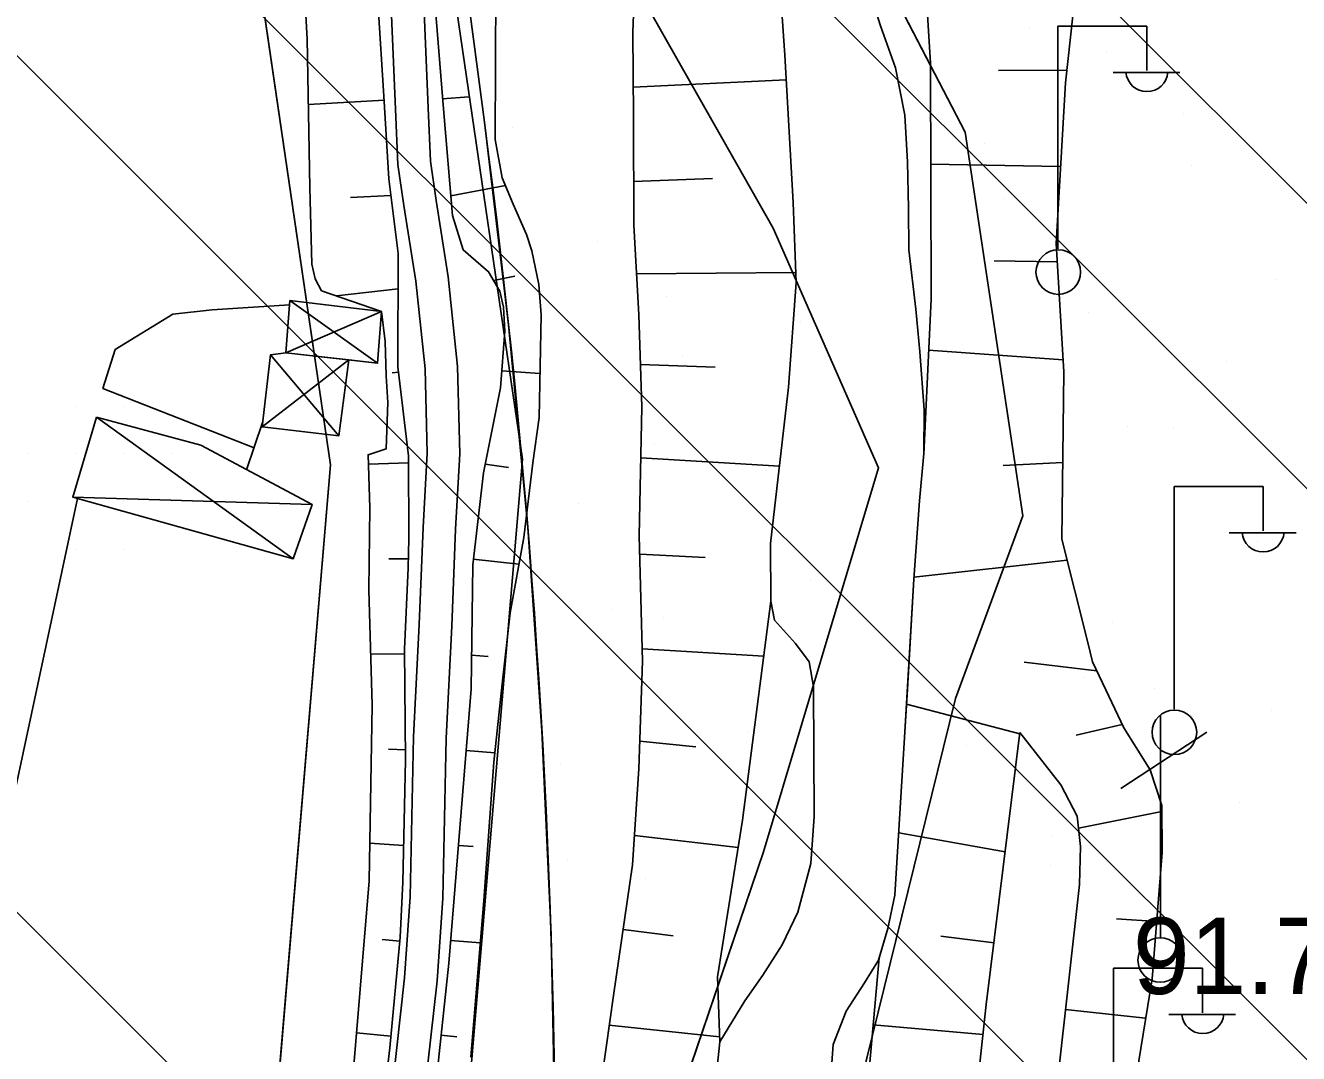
# Model space of a CAD drawing. Extents: x 417995 to 421451, y 4454518 to 4458015.
# Drawn here: x 421128.1 to 421228.2, y 4455632.9 to 4455713.8 of the extents above; entities that cross this region are included whole.
import ezdxf

# ---------------------------------------------------------------- set-up
doc = ezdxf.new("R2010")
doc.units = 0
for name, color, linetype in [('ADAKENARI', 7, 'Continuous'), ('B_Sundurma', 7, 'Continuous'), ('Default', 7, 'Continuous'), ('Hid_Dere_Sulu_Yat_Gen', 7, 'Continuous'), ('PL_AYA_PARK_DINLENME', 7, 'Continuous'), ('PL_T_GUNUBIRLIK', 7, 'Continuous'), ('PL_TA_K_DERE', 7, 'Continuous'), ('S_Elektrik_Diregi', 7, 'Continuous'), ('S_Telefon_Diregi', 7, 'Continuous'), ('Sev_Sevalti', 7, 'Continuous'), ('Sev_Sevustu', 7, 'Continuous'), ('Sev_Tarama', 7, 'Continuous'), ('Sinir_Cit_bir_taraf', 7, 'Continuous'), ('Sinir_itirazli_Mulkiyet', 7, 'Continuous'), ('SN_TR_SIVILASMA', 7, 'Continuous'), ('TR_PARKALANI', 7, 'Continuous'), ('TRFAT_GUNUBİRLİK', 7, 'Continuous'), ('Y_Kot_Noktasi', 7, 'Continuous'), ('Yol_Toprak_Duz', 7, 'Continuous'), ('Yol_Toprak_Kesik', 7, 'Continuous')]:
    doc.layers.add(name, color=color, linetype=linetype)

# ---------------------------------------------------------------- blocks, each defined once
blk = doc.blocks.new('POINT_DISPLAY')
at = {"layer": 'Default'}
blk.add_line((0, 0), (0, 0), dxfattribs=at)

msp = doc.modelspace()

# ---------------------------------------------------------------- linework, layer by layer
at = {"layer": 'ADAKENARI'}
for p, q in [((421167.19, 4455679.67), (421148.54, 4455806.98)), ((421152.1, 4455679.21), (421133.7, 4455804.79)), ((421192.17, 4455724.25), (421201.98, 4455705.38)), ((421186.88, 4455697.83), (421174.05, 4455720.47)), ((421201.98, 4455705.38), (421206.51, 4455675.19)), ((421195.18, 4455678.97), (421186.88, 4455697.83)), ((421158.19, 4455573.05), (421167.19, 4455679.67)), ((421144.29, 4455586.77), (421152.1, 4455679.21)), ((421186.13, 4455648.78), (421195.18, 4455678.97)), ((421206.51, 4455675.19), (421201.22, 4455660.85)), ((421201.22, 4455660.85), (421187.64, 4455605.76)), ((421172.54, 4455608.78), (421186.13, 4455648.78))]:
    msp.add_line(p, q, dxfattribs=at)
msp.add_arc((420521.66, 4455621.29), 648.11, 352.89129, 7.52382, dxfattribs=at)
at = {"layer": 'B_Sundurma'}
for p, q in [((421148.91, 4455692.13), (421155.79, 4455687.21)), ((421156.1, 4455691.28), (421148.58, 4455688.03)), ((421153.53, 4455687.46), (421146.72, 4455682.19)), ((421152.74, 4455681.48), (421147.37, 4455687.85)), ((421133.71, 4455682.95), (421149.17, 4455671.83)), ((421150.66, 4455676.08), (421131.84, 4455676.67))]:
    msp.add_line(p, q, dxfattribs=at)
for points in [[(421148.91, 4455692.13), (421156.1, 4455691.28), (421155.79, 4455687.21), (421148.58, 4455688.03)], [(421153.53, 4455687.46), (421148.58, 4455688.03), (421148.91, 4455692.13), (421156.1, 4455691.28), (421155.79, 4455687.21)], [(421153.53, 4455687.46), (421152.74, 4455681.48), (421146.72, 4455682.19), (421147.37, 4455687.85), (421148.58, 4455688.03)], [(421153.53, 4455687.46), (421152.74, 4455681.48), (421146.72, 4455682.19), (421147.37, 4455687.85), (421148.58, 4455688.03)], [(421133.71, 4455682.95), (421141.91, 4455680.75), (421150.66, 4455676.08), (421149.17, 4455671.83), (421131.84, 4455676.67)], [(421133.71, 4455682.95), (421141.91, 4455680.75), (421150.66, 4455676.08), (421149.17, 4455671.83), (421131.84, 4455676.67)]]:
    msp.add_lwpolyline(points, close=True, dxfattribs=at)
at = {"layer": 'Hid_Dere_Sulu_Yat_Gen'}
for points in [[(421182.23, 4455629.31), (421182.7, 4455633.85), (421184.67, 4455637.07), (421186.08, 4455639.09), (421187.61, 4455641.46), (421188.83, 4455644.03), (421189.86, 4455647.87), (421190.12, 4455651.55), (421190.06, 4455661.76), (421189.71, 4455663.72), (421188.64, 4455665.17), (421187, 4455667.01), (421186.7, 4455668.48), (421186.68, 4455673.03), (421188.1, 4455685.32), (421188.71, 4455693.54), (421188.45, 4455699.84), (421187.81, 4455711.42), (421186.67, 4455727.8)], [(421191.45, 4455631.46), (421191.6, 4455633.62), (421192.64, 4455636.25), (421194.08, 4455638.48), (421195.18, 4455640.27), (421195.9, 4455642.74), (421196.46, 4455645.38), (421197.21, 4455657.78), (421197.94, 4455670.21), (421198.4, 4455676.39), (421198.74, 4455680.1), (421198.77, 4455683.53), (421198.43, 4455688.09), (421198.1, 4455691.46), (421197.56, 4455696.13), (421197.52, 4455699.36), (421197.46, 4455703.05), (421197.23, 4455706.71), (421196.5, 4455710.43), (421195.34, 4455713.73), (421194.46, 4455716.51)]]:
    msp.add_lwpolyline(points, dxfattribs=at)
at = {"layer": 'PL_AYA_PARK_DINLENME'}
for points in [[(421180.89, 4455533.26), (421185.37, 4455543.12), (421189.15, 4455562.75), (421185.37, 4455581.61), (421187.64, 4455605.76), (421201.22, 4455660.85), (421206.51, 4455675.19), (421201.98, 4455705.38), (421192.17, 4455724.25), (421183.86, 4455734.81), (421185.37, 4455754.43), (421195.18, 4455786.88), (421198.96, 4455811.79), (421197.45, 4455846.5), (421189.15, 4455863.11), (421172.54, 4455895.56), (421163.49, 4455946.88), (421152.17, 4455978.57), (421123.49, 4456035.93)], [(421128.16, 4456002.78), (421151.46, 4455956.18), (421161.71, 4455898.39), (421179.42, 4455840.61), (421181.6, 4455782.36), (421174.05, 4455744.62), (421174.05, 4455720.47), (421186.88, 4455697.83), (421195.18, 4455678.97), (421186.13, 4455648.78), (421172.54, 4455608.78), (421170.28, 4455589.91), (421180.09, 4455564.26), (421178.58, 4455549.16), (421174.81, 4455545.39), (421170.82, 4455538.15)], [(421163.36, 4455530.38), (421165.41, 4455546.27), (421167.07, 4455562.22), (421168.33, 4455578.2), (421169.2, 4455594.2), (421169.67, 4455610.22), (421169.75, 4455626.25), (421169.43, 4455642.27), (421168.71, 4455658.29), (421167.6, 4455674.28), (421166.09, 4455690.23), (421164.19, 4455706.15), (421157.68, 4455755.43)]]:
    msp.add_lwpolyline(points, dxfattribs=at)
at = {"layer": 'PL_T_GUNUBIRLIK'}
msp.add_lwpolyline([(421067.57, 4456024.2), (421099.86, 4455958.61), (421115.11, 4455906.97), (421126.3, 4455854.38), (421133.7, 4455804.79), (421152.1, 4455679.21), (421144.29, 4455586.77), (421139.27, 4455582.57), (421022.63, 4455660.74)], dxfattribs=at)
at = {"layer": 'PL_TA_K_DERE'}
for points in [[(421180.98, 4455533.46), (421185.37, 4455543.12), (421189.15, 4455562.75), (421185.37, 4455581.61), (421187.64, 4455605.76), (421201.22, 4455660.85), (421206.51, 4455675.19), (421201.98, 4455705.38), (421192.17, 4455724.25), (421183.86, 4455734.81), (421185.37, 4455754.43), (421195.18, 4455786.88), (421198.96, 4455811.79), (421197.45, 4455846.5), (421189.15, 4455863.11), (421172.54, 4455895.56), (421163.49, 4455946.88), (421152.17, 4455978.57), (421123.49, 4456035.93)], [(421128.16, 4456002.78), (421151.46, 4455956.18), (421161.71, 4455898.39), (421179.42, 4455840.61), (421181.6, 4455782.36), (421174.05, 4455744.62), (421174.05, 4455720.47), (421186.88, 4455697.83), (421195.18, 4455678.97), (421186.13, 4455648.78), (421172.54, 4455608.78), (421170.28, 4455589.91), (421180.09, 4455564.26), (421178.58, 4455549.16), (421174.81, 4455545.39), (421170.94, 4455538.38)]]:
    msp.add_lwpolyline(points, dxfattribs=at)
at = {"layer": 'S_Elektrik_Diregi'}
for p, q in [((421209.27, 4455696.21), (421209.27, 4455713.71)), ((421209.27, 4455713.71), (421216.27, 4455713.71)), ((421216.27, 4455710.21), (421216.27, 4455713.71)), ((421213.61, 4455710.07), (421218.86, 4455710.07)), ((421218.4, 4455660.01), (421218.4, 4455677.51)), ((421218.4, 4455677.51), (421225.4, 4455677.51)), ((421225.4, 4455674.01), (421225.4, 4455677.51)), ((421222.74, 4455673.87), (421227.99, 4455673.87)), ((421213.65, 4455622.13), (421213.65, 4455639.63)), ((421213.65, 4455639.63), (421220.65, 4455639.63)), ((421220.65, 4455636.13), (421220.65, 4455639.63)), ((421217.99, 4455635.99), (421223.24, 4455635.99))]:
    msp.add_line(p, q, dxfattribs=at)
for centre in [(421209.3, 4455694.37), (421218.43, 4455658.18)]:
    msp.add_circle(centre, 1.75, dxfattribs=at)
for centre in [(421216.27, 4455710.22), (421225.4, 4455674.02), (421220.66, 4455636.15)]:
    msp.add_arc(centre, 1.66, 184.8384, 355.1464, dxfattribs=at)
at = {"layer": 'S_Telefon_Diregi'}
for p, q in [((421217.34, 4455642.02), (421217.34, 4455659.52)), ((421214.23, 4455653.75), (421220.98, 4455658.19))]:
    msp.add_line(p, q, dxfattribs=at)
msp.add_circle((421217.31, 4455640.27), 1.75, dxfattribs=at)
at = {"layer": 'Sev_Sevalti'}
for points in [[(421155.9, 4455498.92), (421164.43, 4455518.65), (421168.35, 4455530.08), (421172.17, 4455542.55), (421173.94, 4455552.21), (421175.08, 4455558.16), (421174.57, 4455562.74), (421174.79, 4455566.5), (421174.99, 4455572.56), (421176.44, 4455582.55), (421177.71, 4455598.65), (421179.51, 4455613.23), (421182.23, 4455629.31), (421182.7, 4455633.85), (421182.51, 4455638.94), (421184.49, 4455651.26), (421186.7, 4455668.48), (421186.68, 4455673.03), (421188.1, 4455685.32), (421188.71, 4455693.54), (421188.45, 4455699.84), (421187.81, 4455711.42), (421186.67, 4455727.8)], [(421149.8, 4455721.2), (421150.25, 4455712.7), (421150.48, 4455701.02), (421150.62, 4455695), (421150.88, 4455693.83), (421151.39, 4455692.9), (421156.1, 4455691.28), (421156.4, 4455688.9), (421156.46, 4455686.2), (421156.61, 4455684.12), (421156.48, 4455680.48), (421155.05, 4455680), (421155.18, 4455675.83), (421155.12, 4455669.37), (421155.37, 4455660.3), (421155.14, 4455646.5), (421153.03, 4455621.25)], [(421198.71, 4455719.86), (421198.72, 4455719.72), (421199.25, 4455710.81), (421199.3, 4455692.23), (421198.74, 4455680.06)], [(421163.12, 4455632.63), (421164.16, 4455644.95), (421164.94, 4455655.84), (421165.58, 4455662), (421166.23, 4455667.58), (421167.28, 4455673.49), (421168.01, 4455679.36), (421168.49, 4455682.94), (421168.65, 4455691), (421168.47, 4455693.39), (421167.93, 4455696.05), (421167.5, 4455697.32), (421166.46, 4455699.71), (421165.6, 4455701.77), (421165.05, 4455704.79), (421165.1, 4455716.77)], [(421198.75, 4455680.16), (421198.74, 4455680.1), (421198.4, 4455676.39), (421197.94, 4455670.21), (421197.44, 4455661.56)], [(421197.44, 4455661.56), (421197.21, 4455657.78), (421196.46, 4455645.38), (421195.9, 4455642.74), (421195.22, 4455640.44), (421193.05, 4455616.02)], [(421206.29, 4455658.17), (421209.5, 4455654.04), (421210.79, 4455651.58), (421211.06, 4455649.2), (421210.98, 4455646.21), (421209.27, 4455630.94), (421207.85, 4455619.26), (421205.93, 4455606.2), (421204.45, 4455600.25), (421203.11, 4455596.6), (421202.74, 4455594.54), (421202.56, 4455591.32), (421201.75, 4455584.55), (421199.45, 4455580.31), (421199.19, 4455574.04), (421198.22, 4455558.25), (421196.85, 4455543.41), (421196.43, 4455542.36), (421192.27, 4455539)]]:
    msp.add_lwpolyline(points, dxfattribs=at)
at = {"layer": 'Sev_Sevustu'}
for points in [[(421169.22, 4455568.95), (421168.87, 4455574.64), (421168.55, 4455580.64), (421168.59, 4455585.16), (421169.57, 4455595.21), (421170.45, 4455606.46), (421171.61, 4455617.53), (421172.9, 4455627.27), (421174.34, 4455637.48), (421175.83, 4455647.76), (421176.34, 4455655.3), (421176.63, 4455663.76), (421176.37, 4455673.64), (421176.58, 4455683.77), (421176.33, 4455691.04), (421175.93, 4455698.05), (421175.91, 4455706.61), (421175.86, 4455713.23), (421176.33, 4455725.61)], [(421211.62, 4455665.25), (421209.59, 4455673.36), (421209.75, 4455686.52), (421209.13, 4455696.62), (421209.86, 4455709.26), (421211.01, 4455719.82)], [(421160.19, 4455716.95), (421160.97, 4455707.2), (421161.69, 4455698.81), (421162.52, 4455696.12), (421164.52, 4455694.4), (421165.4, 4455692.86), (421165.7, 4455691.62), (421165.8, 4455689.72), (421165.45, 4455685.28), (421164.11, 4455678.58), (421163.27, 4455671.36), (421163.16, 4455661.56), (421161.4, 4455640.02), (421160.21, 4455628.96)], [(421155.85, 4455625.55), (421156.75, 4455633.37), (421157.56, 4455642.07), (421157.77, 4455646.39), (421157.98, 4455655.98), (421157.92, 4455664.71), (421158.2, 4455671.11), (421158.25, 4455673.41), (421158.23, 4455679.91), (421157.39, 4455686.91), (421157.42, 4455695.83), (421156.68, 4455701.69), (421156.29, 4455708.2), (421155.85, 4455715.22)], [(421213.04, 4455661.51), (421212, 4455663.71), (421211.62, 4455665.25)], [(421190.08, 4455526.79), (421188.14, 4455529.82), (421187.9, 4455532.1), (421195.53, 4455539.31), (421200.41, 4455544.35), (421201.17, 4455548.23), (421203.03, 4455560.63), (421205.23, 4455578.07), (421207.19, 4455588.35), (421210.83, 4455600.89), (421213.07, 4455613.92), (421214.73, 4455626.86), (421216.68, 4455638.79), (421217.46, 4455648.72), (421217.45, 4455652.42), (421216.52, 4455655.22), (421214.45, 4455658.54), (421213.04, 4455661.51)], [(421192.27, 4455539), (421192.69, 4455542.44), (421195.36, 4455563.19), (421195.74, 4455580.04), (421196.52, 4455598.79), (421198.79, 4455610.66), (421201.96, 4455621.23), (421203.64, 4455636.77), (421206.29, 4455658.17)]]:
    msp.add_lwpolyline(points, dxfattribs=at)
at = {"layer": 'Sev_Tarama'}
for p, q in [((421175.89, 4455708.9), (421187.92, 4455709.5)), ((421209.97, 4455710.24), (421204.61, 4455710.21)), ((421156.31, 4455707.89), (421150.36, 4455707.54)), ((421160.9, 4455707.99), (421162.98, 4455708.16)), ((421209.48, 4455702.67), (421199.27, 4455702.85)), ((421175.92, 4455701.48), (421182.13, 4455701.72)), ((421156.84, 4455700.38), (421153.67, 4455700.24)), ((421161.56, 4455700.37), (421165.85, 4455701.18)), ((421176.15, 4455694.23), (421188.67, 4455694.35)), ((421209.22, 4455695.18), (421204.25, 4455695.25)), ((421164.91, 4455693.72), (421166.59, 4455694.05)), ((421157.41, 4455693.05), (421152.56, 4455692.5)), ((421209.69, 4455687.46), (421199.11, 4455688.24)), ((421157.44, 4455686.49), (421156.95, 4455686.44)), ((421165.55, 4455686.6), (421168.56, 4455686.39)), ((421176.47, 4455687.1), (421182.33, 4455686.88)), ((421158.23, 4455679.37), (421155.07, 4455679.26)), ((421176.5, 4455679.77), (421187.38, 4455679.11)), ((421209.66, 4455679.39), (421204.96, 4455679.15)), ((421164.25, 4455679.27), (421166.09, 4455679.01)), ((421158.22, 4455671.83), (421156.68, 4455671.83)), ((421163.32, 4455671.79), (421166.91, 4455671.4)), ((421176.41, 4455672.18), (421181.55, 4455671.93)), ((421210, 4455671.71), (421197.95, 4455670.37)), ((421157.92, 4455664.32), (421155.26, 4455664.35)), ((421176.6, 4455664.75), (421186.15, 4455664.17)), ((421163.19, 4455664.25), (421164.5, 4455664.13)), ((421212.34, 4455663), (421206.63, 4455663.7)), ((421206.28, 4455658.07), (421197.37, 4455660.38)), ((421214.33, 4455658.78), (421210.72, 4455657.96)), ((421176.42, 4455657.48), (421180.8, 4455657.04)), ((421157.98, 4455656.79), (421156.65, 4455656.85)), ((421162.76, 4455656.75), (421165.02, 4455656.57)), ((421217.45, 4455651.96), (421210.89, 4455650.64)), ((421157.84, 4455649.27), (421155.19, 4455649.45)), ((421175.98, 4455650.07), (421184.15, 4455649.13)), ((421205.13, 4455648.78), (421196.76, 4455650.28)), ((421162.15, 4455649.27), (421163.31, 4455649.19)), ((421217.04, 4455643.29), (421213.87, 4455643.52)), ((421175.09, 4455642.66), (421179.02, 4455642.18)), ((421157.54, 4455641.75), (421156.15, 4455641.88)), ((421161.54, 4455641.8), (421163.88, 4455641.62)), ((421204.25, 4455641.63), (421200.07, 4455642.16)), ((421216.17, 4455635.69), (421209.88, 4455636.38)), ((421156.84, 4455634.28), (421154.14, 4455634.55)), ((421160.79, 4455634.35), (421162.02, 4455634.23)), ((421174.01, 4455635.15), (421182.68, 4455634.23)), ((421203.39, 4455634.41), (421194.76, 4455635.17))]:
    msp.add_line(p, q, dxfattribs=at)
at = {"layer": 'Sinir_Cit_bir_taraf'}
for points in [[(421146.09, 4455680.55), (421134.21, 4455685.22), (421135.17, 4455688.28), (421139.69, 4455691.07), (421142.8, 4455691.39), (421148.88, 4455691.79)], [(421146.76, 4455682.54), (421145.5, 4455678.83)]]:
    msp.add_lwpolyline(points, dxfattribs=at)
at = {"layer": 'Sinir_itirazli_Mulkiyet'}
msp.add_lwpolyline([(421115.7, 4455603.24), (421121.82, 4455628.09), (421132.22, 4455676.56)], dxfattribs=at)
at = {"layer": 'SN_TR_SIVILASMA'}
for p, q in [((421273.25, 4455655.37), (420276.01, 4456652.61)), ((421273.02, 4455633.15), (420276.28, 4456629.89)), ((421272.55, 4455588.71), (420264.03, 4456597.24)), ((421272.32, 4455566.5), (420257.91, 4456580.91)), ((421271.63, 4455499.84), (420239.54, 4456531.93))]:
    msp.add_line(p, q, dxfattribs=at)
at = {"layer": 'TRFAT_GUNUBİRLİK'}
for p, q in [((421132.1, 4455683.82), (421132.1, 4455683.82)), ((421135.85, 4455683.82), (421135.85, 4455683.82)), ((421128.35, 4455680.07), (421128.35, 4455680.07)), ((421132.1, 4455680.07), (421132.1, 4455680.07)), ((421135.85, 4455680.07), (421135.85, 4455680.07)), ((421139.6, 4455680.07), (421139.6, 4455680.07)), ((421128.35, 4455676.32), (421128.35, 4455676.32)), ((421132.1, 4455676.32), (421132.1, 4455676.32)), ((421135.85, 4455676.32), (421135.85, 4455676.32)), ((421139.6, 4455676.32), (421139.6, 4455676.32)), ((421132.1, 4455672.57), (421132.1, 4455672.57)), ((421135.85, 4455672.57), (421135.85, 4455672.57))]:
    msp.add_line(p, q, dxfattribs=at)
at = {"layer": 'Yol_Toprak_Duz'}
msp.add_lwpolyline([(421159.45, 4455714.88), (421159.45, 4455714.87), (421159.77, 4455707.29), (421159.95, 4455703.08), (421160.4, 4455700), (421161.35, 4455693.99), (421162.09, 4455686.94), (421162.27, 4455680.09), (421161.93, 4455674.15), (421161.62, 4455666.53), (421161.18, 4455657.71), (421160.93, 4455645.13), (421160.47, 4455638.63), (421159.52, 4455630.01), (421158.31, 4455619.02), (421156.99, 4455607.84), (421155.74, 4455597.54), (421154.66, 4455590.06), (421153.01, 4455581.6), (421151.67, 4455574.29), (421150.64, 4455571.15), (421149.12, 4455568.22)], dxfattribs=at)
at = {"layer": 'Yol_Toprak_Kesik'}
msp.add_lwpolyline([(421156.9, 4455714.56), (421157.21, 4455707.18), (421157.39, 4455702.84), (421157.86, 4455699.61), (421158.81, 4455693.65), (421159.53, 4455686.77), (421159.7, 4455680.13), (421159.37, 4455674.28), (421159.06, 4455666.65), (421158.62, 4455657.81), (421158.36, 4455645.24), (421157.92, 4455638.86), (421156.97, 4455630.29), (421155.77, 4455619.31), (421154.45, 4455608.15), (421153.2, 4455597.88), (421152.13, 4455590.49), (421150.49, 4455582.08), (421149.18, 4455574.92), (421148.27, 4455572.14), (421147.62, 4455570.89)], dxfattribs=at)

# ---------------------------------------------------------------- block references
at = {"layer": 'TR_PARKALANI', "xscale": 0.1, "yscale": 0.10000000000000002}
for p in [(421207.03, 4455713.53), (421213.11, 4455711.72), (421181.11, 4455707.22), (421219.12, 4455706.81), (421166.41, 4455705.74), (421203.48, 4455704.49), (421219.77, 4455702.74), (421204.99, 4455700.14), (421173.07, 4455696.76), (421226.43, 4455693.76), (421178.51, 4455692.45), (421189.04, 4455690.5), (421211.66, 4455691.16), (421179.73, 4455687.78), (421222.49, 4455687.33), (421192.41, 4455684.92), (421214.77, 4455682.19), (421218.32, 4455682.18), (421177.55, 4455680.85), (421186.39, 4455678.8), (421171.62, 4455676.2), (421224.98, 4455673.2), (421210.2, 4455670.59), (421189.8, 4455670.15), (421174.16, 4455667.83), (421178.28, 4455667.22), (421213.59, 4455666.82), (421211.3, 4455662.49), (421216.86, 4455661.61), (421168.66, 4455660.34), (421226.07, 4455659.89), (421202.09, 4455659.01), (421184.94, 4455658.24), (421202.1, 4455657.18), (421170.16, 4455655.63), (421223.53, 4455652.63), (421208.75, 4455650.03), (421170.69, 4455648.13), (421208.7, 4455647.72), (421176.82, 4455646.65), (421215.41, 4455641.05), (421222.6, 4455640.19), (421200.64, 4455638.44)]:
    msp.add_blockref('POINT_DISPLAY', p, dxfattribs=at)

# ---------------------------------------------------------------- texts
at = {"layer": 'Y_Kot_Noktasi'}
msp.add_text('91.78', height=6, dxfattribs=at).set_placement((421215.17, 4455637.6))

doc.saveas('drawing.dxf')
